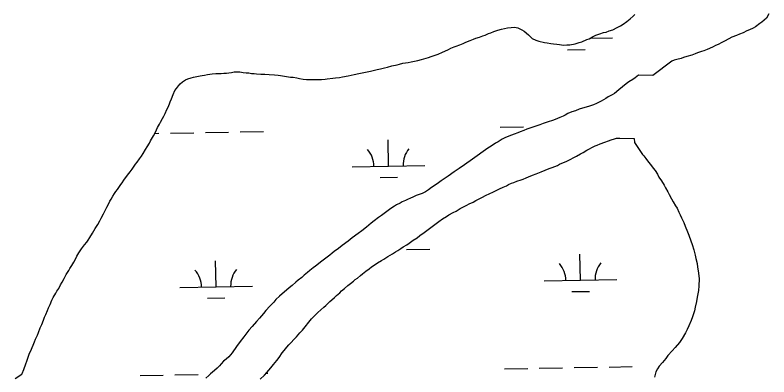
# Model space of a CAD drawing. Extents: x 3914892 to 3953151, y 242587 to 268572.
# Drawn here: x 3920361 to 3921399, y 261793 to 262290 of the extents above; entities that cross this region are included whole.
import ezdxf

# ---------------------------------------------------------------- set-up
doc = ezdxf.new("R2010")
doc.units = 0
doc.layers.add('V-TOPO-SHOR', color=7, linetype='Continuous')
doc.layers.add('V-WETL-SWMP', color=7, linetype='Continuous')

msp = doc.modelspace()

# ---------------------------------------------------------------- linework, layer by layer
at = {"layer": 'V-TOPO-SHOR'}
for points in [[(3921239.3, 262207.3), (3921219.5, 262207.6), (3921214.9, 262204.2), (3921211.6, 262202), (3921206.4, 262198.8), (3921202.7, 262196), (3921197.6, 262191.7), (3921192.6, 262187.7), (3921186.4, 262182.6), (3921183.2, 262180.6), (3921178, 262177.9), (3921174.4, 262175.7), (3921168.2, 262172.2), (3921161.6, 262168.9), (3921157.5, 262167.1), (3921150.7, 262164.7), (3921145.9, 262163.2), (3921137.9, 262160.8), (3921132.8, 262158.9), (3921127.6, 262157.3), (3921122.4, 262155), (3921118.5, 262152.6), (3921115.7, 262151.5), (3921111.2, 262149.5), (3921104.8, 262146.7), (3921101.2, 262145.6), (3921095.2, 262143.6), (3921088.4, 262141.4), (3921083.6, 262139.6), (3921076.7, 262137.3), (3921070, 262134.7), (3921065.7, 262133.3), (3921061.8, 262131.8), (3921056.4, 262129.9), (3921053.2, 262128.6), (3921048.2, 262126.4), (3921044.7, 262125.1), (3921041.1, 262123.8), (3921035.6, 262121.5), (3921031.9, 262119.7), (3921026.5, 262116), (3921022.7, 262114), (3921016.5, 262110.3), (3921012.3, 262107.3), (3921005.5, 262102.9), (3920997.6, 262096.8), (3920991.1, 262092.3), (3920979.8, 262084.3), (3920972.4, 262079.3), (3920965.8, 262074.6), (3920957.7, 262068.8), (3920947.8, 262062.6), (3920942.1, 262058.2), (3920934.4, 262053), (3920930.4, 262050.1), (3920926.3, 262047.3), (3920921.5, 262044.9), (3920913.6, 262042), (3920908.6, 262039.9), (3920905.6, 262038.6), (3920901.5, 262036.8), (3920898.5, 262035.4), (3920894.2, 262033.3), (3920891.2, 262031.6), (3920886.5, 262029.5)], [(3920964.5, 262018.8), (3920968.4, 262020.8), (3920973.9, 262024.2), (3920977.9, 262026.2), (3920983.4, 262029), (3920986.6, 262030.7), (3920992, 262033.1), (3920995.4, 262035.2), (3920999.1, 262037), (3921004.8, 262040), (3921008.8, 262042), (3921015, 262044.8), (3921019.1, 262046.7), (3921024.7, 262049.6), (3921028.2, 262051.4), (3921033.2, 262053.5), (3921037.7, 262055.7), (3921040.5, 262057.2), (3921044.8, 262059.2), (3921047.8, 262060.3), (3921052.1, 262062.1), (3921057.8, 262063.9), (3921060.8, 262064.7), (3921064.7, 262066.6), (3921068.1, 262067.8), (3921073.6, 262070.1), (3921078.8, 262072.2), (3921085.7, 262075), (3921091.1, 262077.3), (3921096.4, 262079.4), (3921100.9, 262080.9), (3921108, 262083.6), (3921111, 262085.1), (3921116.2, 262087.4), (3921119.9, 262089.1), (3921125.3, 262091.7), (3921130.5, 262094.6), (3921134, 262096.4), (3921139.6, 262099.6), (3921143.2, 262101.6), (3921148.5, 262104.7), (3921152.1, 262106.4), (3921155.5, 262108.1), (3921159.8, 262110.4), (3921162.8, 262111.5), (3921166.7, 262113.2), (3921173.1, 262115.8), (3921178.3, 262117.6), (3921182, 262118.9), (3921186.5, 262120.1), (3921189.5, 262120.9), (3921193.7, 262121.3), (3921213.4, 262120.8)], [(3920886.5, 262029.5), (3920883.5, 262027.4), (3920878.6, 262024.1), (3920874.8, 262021.6), (3920871.3, 262019), (3920865.7, 262014.8), (3920861.7, 262012.1), (3920855.4, 262007.2), (3920851.3, 262004), (3920845.1, 261998.7), (3920838.6, 261993.5), (3920833.6, 261989.7), (3920825.4, 261984), (3920819.6, 261979.4), (3920811.3, 261973.3), (3920806.4, 261969.4), (3920800.5, 261965.2), (3920797.8, 261962.7), (3920794.7, 261960.3), (3920790.8, 261957.4), (3920785.4, 261953), (3920781.8, 261950.3), (3920779.1, 261948.3), (3920774.8, 261945.1), (3920771.7, 261942.7), (3920767, 261939)], [(3920822.9, 261921.1), (3920826.9, 261924.3), (3920829.6, 261926.4), (3920832.5, 261928.6), (3920836.8, 261932), (3920839.7, 261934.2), (3920844.2, 261938.1), (3920848.9, 261941.4), (3920852.1, 261944), (3920856.8, 261947.4), (3920860.2, 261949.5), (3920865.6, 261952.9), (3920869.1, 261954.7), (3920874.5, 261958.1), (3920877.7, 261960.1), (3920880.8, 261962.1), (3920884.9, 261964.8), (3920888, 261966.6), (3920892.4, 261969.5), (3920895.7, 261971.5), (3920900.5, 261974.4), (3920903.9, 261976.7), (3920909.1, 261980.6), (3920914.9, 261984.1), (3920918.6, 261987), (3920924.4, 261991.2), (3920928, 261993.9), (3920933.6, 261998.1), (3920941, 262003.9), (3920944.4, 262006.4), (3920949.8, 262010.1), (3920955, 262013.5), (3920958.6, 262015.7), (3920964.5, 262018.8)], [(3920767, 261939), (3920763.9, 261936.4), (3920759.1, 261932.4), (3920756, 261929.6), (3920751, 261925.8), (3920747.7, 261922.9), (3920742.5, 261918.4), (3920738.7, 261915), (3920734.7, 261911.8), (3920729.1, 261907.1), (3920725.3, 261903.8), (3920720.2, 261898.9), (3920717.2, 261895.3), (3920711.9, 261889.8), (3920706.6, 261883.8), (3920703.1, 261879.7), (3920697.5, 261873.2), (3920693.7, 261868.7), (3920687.7, 261862.1), (3920682.9, 261856.9), (3920676.1, 261847.8), (3920671, 261841.1), (3920666.1, 261834.2), (3920660.2, 261825.6), (3920655.4, 261820.3), (3920651.7, 261817.2), (3920648.1, 261814.2), (3920644.8, 261810.6), (3920642.4, 261807.9), (3920639.5, 261804.6), (3920635.5, 261801.2), (3920630.1, 261796.6), (3920627.9, 261794.4), (3920623.6, 261790.7)], [(3920698.8, 261789.3), (3920704.5, 261795.1), (3920707.9, 261798.8), (3920713.4, 261805.2), (3920716.8, 261809.5), (3920721.4, 261815.3), (3920724.7, 261819.4), (3920729.1, 261825.5), (3920731.7, 261828.9), (3920735.5, 261833.5), (3920738.1, 261836.6), (3920741, 261839.5), (3920745.3, 261844.3), (3920748.4, 261847.7), (3920753.3, 261853), (3920757.1, 261856.8), (3920769.2, 261872.6), (3920773.6, 261876.5), (3920777.9, 261881), (3920782.1, 261884.9), (3920786.2, 261888.6), (3920788.8, 261891), (3920791.1, 261893.1), (3920794.7, 261896.3), (3920797.1, 261898.5), (3920801.1, 261901.9), (3920803.8, 261904.6), (3920808.1, 261908.4), (3920810.7, 261910.8), (3920814.6, 261914.3), (3920819.5, 261918.2), (3920822.9, 261921.1)]]:
    msp.add_lwpolyline(points, dxfattribs=at)
at = {"layer": 'V-WETL-SWMP'}
for p, q in [((3921152.4, 262258.5), (3921183.7, 262259)), ((3921122, 262242.5), (3921146, 262242.9)), ((3921029, 262136.2), (3921061, 262136.8)), ((3920553.3, 262127.7), (3920559.2, 262127.8)), ((3920575.2, 262128.1), (3920607.2, 262128.6)), ((3920623.2, 262128.9), (3920655.2, 262129.5)), ((3920671.2, 262129.8), (3920703.2, 262130.4)), ((3920875.4, 262082.7), (3920874.7, 262118.7)), ((3920825.4, 262081.8), (3920925.4, 262083.6)), ((3920863.7, 262067), (3920887.6, 262067.5)), ((3920900, 261967.7), (3920932, 261968.2)), ((3921139.7, 261925.5), (3921139, 261961.5)), ((3920637.8, 261916.5), (3920637.2, 261952.5)), ((3921089.7, 261924.6), (3921189.7, 261926.4)), ((3920587.8, 261915.7), (3920687.8, 261917.4)), ((3921127.9, 261909.9), (3921151.9, 261910.3)), ((3920626.1, 261900.9), (3920650.1, 261901.3)), ((3921035, 261803.6), (3921067, 261804.1)), ((3921083, 261804.4), (3921115, 261805)), ((3921131, 261805.3), (3921163, 261805.9)), ((3921179, 261806.1), (3921211, 261806.7)), ((3920533.2, 261794.6), (3920565.2, 261795.2)), ((3920581.1, 261795.4), (3920613.1, 261796)), ((3920629.1, 261796.3), (3920629.8, 261796.3)), ((3920706.9, 261797.7), (3920709.1, 261797.7))]:
    msp.add_line(p, q, dxfattribs=at)
for points in [[(3921059.1, 262270.3), (3921062.2, 262268.3), (3921067.9, 262263.2), (3921073.3, 262258.1), (3921078.4, 262255.8), (3921082.4, 262254.6), (3921090.1, 262252.8), (3921093.6, 262252.4), (3921099, 262251.3), (3921102.3, 262250.9), (3921107, 262250.4), (3921110.7, 262250.1), (3921116.3, 262249.1), (3921121.1, 262249.4), (3921125.1, 262249.7), (3921132.2, 262251), (3921137.7, 262252.6), (3921141.6, 262253.9), (3921148.6, 262256.9), (3921151.6, 262258), (3921156.2, 262260.7), (3921160.7, 262263), (3921166.2, 262264.8), (3921171.5, 262266.4), (3921174.9, 262267.2), (3921179.3, 262268.6), (3921184.1, 262270.4), (3921190.2, 262273.2), (3921194.7, 262275.5), (3921198.3, 262278.2), (3921203.7, 262281.8), (3921208.3, 262285.5), (3921212.1, 262288.9), (3921214.5, 262291.5)], [(3921399.2, 262292.2), (3921395.7, 262286.2), (3921389.2, 262280.7), (3921386.6, 262278.7), (3921380.9, 262274.1), (3921377.5, 262272.5), (3921372.3, 262270), (3921368.8, 262268.7), (3921363.8, 262266.2), (3921358.8, 262264.2), (3921354.7, 262262.6), (3921348.3, 262260), (3921344, 262257.8), (3921338.1, 262254.8)], [(3920599.1, 262202.9), (3920603.5, 262204.2), (3920606.6, 262205), (3920611.5, 262206.1), (3920615.8, 262206.8), (3920618.8, 262207.3), (3920621.9, 262208), (3920626.2, 262208.6), (3920632.6, 262209.8), (3920637.7, 262210), (3920641.9, 262210.3), (3920645.1, 262210.3), (3920648.4, 262210.6), (3920652.4, 262210.5), (3920655.6, 262210.9), (3920659.3, 262211.5), (3920662.9, 262212.3), (3920666.9, 262212.5), (3920670.8, 262212.2), (3920675, 262211.5), (3920679.4, 262211.2), (3920683.1, 262210.8), (3920686.7, 262210.3), (3920690.2, 262210), (3920693.6, 262209.8), (3920699.4, 262209.4), (3920705, 262209.1), (3920711, 262208.7), (3920718.5, 262208.3), (3920723.2, 262207.8), (3920726.6, 262207.3), (3920732.2, 262206.3), (3920740.4, 262205.2), (3920744.1, 262204.9), (3920749.3, 262204.2), (3920752.8, 262203.4), (3920757.6, 262202.5), (3920762.6, 262201.7), (3920766.1, 262201.8), (3920771.4, 262201.8), (3920774.8, 262201.8), (3920779.7, 262201.9), (3920783.2, 262201.8), (3920788, 262202.3), (3920791, 262202.9), (3920798.7, 262203.6), (3920802.1, 262204), (3920807.7, 262204.7), (3920811.8, 262205.3), (3920819.8, 262207), (3920827.9, 262208.7), (3920834.6, 262210.1), (3920839.2, 262210.8), (3920846, 262212.4), (3920850.4, 262213.5), (3920856.1, 262214.7), (3920859.6, 262215.6), (3920864.4, 262216.7), (3920870, 262218), (3920873.9, 262218.9), (3920880.1, 262220.5), (3920887.2, 262222), (3920890.4, 262222.8), (3920894.9, 262224.1), (3920898.9, 262225), (3920902.6, 262225.4), (3920906.3, 262226.2), (3920911.1, 262226.9), (3920915.7, 262228.2), (3920920.9, 262229.4), (3920927.4, 262231.4), (3920930.4, 262232.3), (3920934, 262233.4), (3920939.7, 262235.4), (3920943.8, 262236.8), (3920949.7, 262239.3), (3920953, 262240.8), (3920957.9, 262243.3), (3920961.2, 262244.8), (3920965.9, 262246.6), (3920968.7, 262247.5), (3920973.5, 262249.7), (3920978, 262251.6), (3920981, 262252.8), (3920984, 262254.3), (3920987.6, 262255.6), (3920992.4, 262257.5), (3920995.8, 262258.8), (3921000.4, 262260.3), (3921005.2, 262262.1), (3921008.2, 262263), (3921013.2, 262265), (3921016.4, 262266.1), (3921020.5, 262267.8), (3921026, 262269.7), (3921031, 262271.1), (3921039, 262272.8), (3921044.1, 262273.4), (3921048.8, 262273.8), (3921053.4, 262272.8), (3921059.1, 262270.3)], [(3921338.1, 262254.8), (3921334.3, 262252.8), (3921329.1, 262250), (3921325.8, 262248.4), (3921322.2, 262246.7), (3921317.2, 262244.4), (3921314.3, 262243.1), (3921309.7, 262241.3), (3921306.3, 262240.2), (3921301, 262238.4), (3921297.6, 262237.2), (3921293, 262235.5), (3921286.3, 262233.4), (3921281.6, 262231.9), (3921278.4, 262230.8), (3921272.4, 262229.4), (3921268.5, 262228.3), (3921265.3, 262227.1), (3921239.3, 262207.3), (3921219.5, 262207.6), (3921214.9, 262204.2), (3921211.6, 262202), (3921206.4, 262198.8), (3921202.7, 262196), (3921197.6, 262191.7), (3921192.6, 262187.7), (3921186.4, 262182.6), (3921183.2, 262180.6), (3921178, 262177.9), (3921174.4, 262175.7), (3921168.2, 262172.2), (3921161.6, 262168.9), (3921157.5, 262167.1), (3921150.7, 262164.7), (3921145.9, 262163.2), (3921137.9, 262160.8), (3921132.8, 262158.9), (3921127.6, 262157.3), (3921122.4, 262155), (3921118.5, 262152.6), (3921115.7, 262151.5), (3921111.2, 262149.5), (3921104.8, 262146.7), (3921101.2, 262145.6), (3921095.2, 262143.6), (3921088.4, 262141.4), (3921083.6, 262139.6), (3921076.7, 262137.3), (3921070, 262134.7), (3921065.7, 262133.3), (3921061.8, 262131.8), (3921056.4, 262129.9), (3921053.2, 262128.6), (3921048.2, 262126.4), (3921044.7, 262125.1), (3921041.1, 262123.8), (3921035.6, 262121.5), (3921031.9, 262119.7), (3921026.5, 262116), (3921022.7, 262114), (3921016.5, 262110.3), (3921012.3, 262107.3), (3921005.5, 262102.9), (3920997.6, 262096.8), (3920991.1, 262092.3), (3920979.8, 262084.3), (3920972.4, 262079.3), (3920965.8, 262074.6), (3920957.7, 262068.8), (3920947.8, 262062.6), (3920942.1, 262058.2), (3920934.4, 262053), (3920930.4, 262050.1), (3920926.3, 262047.3), (3920921.5, 262044.9), (3920913.6, 262042), (3920908.6, 262039.9), (3920905.6, 262038.6), (3920901.5, 262036.8), (3920898.5, 262035.4), (3920894.2, 262033.3), (3920891.2, 262031.6), (3920886.5, 262029.5), (3920883.5, 262027.4), (3920878.6, 262024.1), (3920874.8, 262021.6), (3920871.3, 262019), (3920865.7, 262014.8), (3920861.7, 262012.1), (3920855.4, 262007.2), (3920851.3, 262004), (3920845.1, 261998.7), (3920838.6, 261993.5), (3920833.6, 261989.7), (3920825.3, 261984), (3920819.6, 261979.4), (3920811.3, 261973.3), (3920806.4, 261969.4), (3920800.5, 261965.2), (3920797.8, 261962.7), (3920794.7, 261960.3)], [(3920361.1, 261790.6), (3920370.4, 261796.4), (3920370.7, 261797.2), (3920373, 261802.8), (3920375.9, 261810.4), (3920377.2, 261814.3), (3920379.1, 261819.7), (3920381.1, 261825.1), (3920382.6, 261828.4), (3920384.5, 261833), (3920385.8, 261836.2), (3920387.9, 261841), (3920389.4, 261844.3), (3920391.8, 261850.1), (3920393.4, 261853.9), (3920395.8, 261860.3), (3920397.7, 261864.8), (3920400, 261870.7), (3920401.7, 261874.6), (3920403.2, 261878.4), (3920405.5, 261883.9), (3920407.2, 261887.8), (3920409.3, 261892.3), (3920411.8, 261898.4), (3920413.4, 261901.8), (3920417, 261907.9), (3920418.8, 261910.4), (3920421.2, 261914.4), (3920423.8, 261919.3), (3920426, 261923.1), (3920428.7, 261927.9), (3920431.3, 261933.3), (3920435, 261938.8), (3920436.3, 261941.9), (3920439.4, 261945.9), (3920442, 261950.6), (3920444.1, 261954.4), (3920446.3, 261958.5), (3920449.1, 261963.5), (3920452.6, 261968.9), (3920456.8, 261974.4), (3920459.7, 261978.2), (3920461.6, 261980.6), (3920464, 261984.4), (3920467.8, 261990.6), (3920471.5, 261996.6), (3920473.2, 261999.4), (3920474.9, 262002.3), (3920477.8, 262007.5), (3920479.5, 262011.1), (3920482.7, 262016.9), (3920484.6, 262020.7), (3920487.4, 262026.2), (3920489.1, 262029.3), (3920491.5, 262034.2), (3920493.3, 262037.1), (3920495.7, 262041.1), (3920498.1, 262045.1), (3920500, 262047.8), (3920502, 262050.6), (3920503.8, 262053.1), (3920506.8, 262057.3), (3920508.6, 262059.7), (3920510.8, 262063.1), (3920513, 262066.6), (3920517.8, 262072.4), (3920519.6, 262075), (3920522.4, 262078.4), (3920524.2, 262081), (3920527.1, 262085.2), (3920529.3, 262088.1), (3920532.6, 262092.7), (3920535.2, 262096.3), (3920537.4, 262099.8), (3920540.8, 262105.5), (3920543, 262109), (3920546, 262114.1), (3920547.6, 262117.4), (3920550.1, 262121.8), (3920551.5, 262124.5), (3920553.8, 262128.5), (3920555.8, 262132.8), (3920557.2, 262135.6), (3920559.8, 262140.3), (3920561.4, 262143.2), (3920564, 262148.1), (3920565.9, 262151.5), (3920567.6, 262155.2), (3920570.2, 262160.4), (3920571.7, 262163.8), (3920573.6, 262168.5), (3920574.8, 262171.3), (3920576.3, 262175.3), (3920578.9, 262181.2), (3920581.2, 262186.6), (3920583.2, 262189.3), (3920586, 262193.1), (3920588.5, 262196), (3920591.8, 262198.6), (3920595.9, 262201.3), (3920599.1, 262202.9)], [(3921004.8, 262040), (3921008.8, 262042), (3921015, 262044.8), (3921019.1, 262046.7), (3921024.7, 262049.6), (3921028.2, 262051.4), (3921033.2, 262053.5), (3921037.7, 262055.7), (3921040.5, 262057.2), (3921044.8, 262059.2), (3921047.8, 262060.3), (3921052.1, 262062.1), (3921057.8, 262063.9), (3921060.8, 262064.7), (3921064.7, 262066.6), (3921068.1, 262067.8), (3921073.6, 262070.1), (3921078.8, 262072.2), (3921085.7, 262075), (3921091.1, 262077.3), (3921096.4, 262079.4), (3921100.9, 262080.9), (3921108, 262083.6), (3921111, 262085.1), (3921116.2, 262087.4), (3921119.9, 262089.1), (3921125.3, 262091.7), (3921130.5, 262094.6), (3921134, 262096.4), (3921139.6, 262099.6), (3921143.2, 262101.6), (3921148.5, 262104.7), (3921152.1, 262106.4), (3921155.5, 262108.1), (3921159.8, 262110.4), (3921162.8, 262111.5), (3921166.7, 262113.2), (3921173.1, 262115.8), (3921178.3, 262117.6), (3921182, 262118.9), (3921186.5, 262120.1), (3921189.5, 262120.9), (3921193.7, 262121.3), (3921213.4, 262120.8), (3921214, 262115.3), (3921225, 262098.8)], [(3921225, 262098.8), (3921226.9, 262096.6), (3921229.6, 262093.2), (3921233.5, 262088.3), (3921236.2, 262084.7), (3921239.9, 262079.8), (3921242.5, 262076.6), (3921245.7, 262071.4), (3921247.7, 262067.6), (3921251.4, 262062.2), (3921254.9, 262056.5), (3921256.9, 262052.8), (3921260.1, 262047.2), (3921261.9, 262043.5), (3921264.9, 262037.6), (3921267.2, 262033.5), (3921270.7, 262027.9), (3921272.9, 262024.7), (3921275.2, 262019.3), (3921277.1, 262015.6), (3921278.7, 262011.5), (3921281.8, 262004.9), (3921284, 262000.1), (3921287.1, 261992.4), (3921289, 261987.4), (3921291.8, 261980), (3921293.4, 261974.6), (3921295.7, 261967.5), (3921297.5, 261960.3), (3921298.5, 261955.7), (3921300.2, 261948.6), (3921300.9, 261943.8), (3921301.8, 261938.5), (3921302.2, 261935.5), (3921303.1, 261927.4), (3921302.6, 261917.9), (3921302.1, 261911.6), (3921300.5, 261902.1), (3921299.5, 261896.4), (3921297.8, 261888.5), (3921296.5, 261883.3), (3921293.9, 261875.4), (3921292.2, 261870.4), (3921289.1, 261862.7), (3921286.7, 261857.7), (3921284.3, 261853), (3921279.8, 261845.2), (3921276, 261839.9), (3921270, 261832.9), (3921265.8, 261828.3), (3921260.1, 261821.9), (3921257.2, 261818), (3921252.5, 261812.5), (3921248.1, 261807.2), (3921245.7, 261803.9), (3921243.4, 261799.4), (3921241.5, 261792.2)], [(3920698.8, 261789.3), (3920704.5, 261795.1), (3920707.9, 261798.8), (3920713.4, 261805.2), (3920716.8, 261809.5), (3920721.4, 261815.3), (3920724.7, 261819.4), (3920729.1, 261825.5), (3920731.7, 261828.9), (3920735.5, 261833.5), (3920738.1, 261836.6), (3920741, 261839.5), (3920745.3, 261844.3), (3920748.4, 261847.7), (3920753.3, 261853), (3920757.1, 261856.8), (3920769.2, 261872.6), (3920773.6, 261876.5), (3920777.9, 261881), (3920782.1, 261884.9), (3920786.2, 261888.6), (3920788.8, 261891), (3920791.1, 261893.1), (3920794.7, 261896.3), (3920797.1, 261898.5), (3920801.1, 261901.9), (3920803.8, 261904.6), (3920808.1, 261908.4), (3920810.7, 261910.8), (3920814.6, 261914.3), (3920819.5, 261918.2), (3920822.9, 261921.1), (3920826.9, 261924.3), (3920829.6, 261926.4), (3920832.5, 261928.6), (3920836.8, 261932), (3920839.7, 261934.2), (3920844.2, 261938.1), (3920848.9, 261941.4), (3920852.1, 261944), (3920856.8, 261947.4), (3920860.2, 261949.5), (3920865.6, 261952.9), (3920869.1, 261954.7), (3920874.5, 261958.1), (3920877.7, 261960.1), (3920880.8, 261962.1), (3920884.9, 261964.8), (3920888, 261966.6), (3920892.4, 261969.5), (3920895.7, 261971.5), (3920900.5, 261974.4), (3920903.9, 261976.7), (3920909.1, 261980.6), (3920914.9, 261984.1), (3920918.6, 261987), (3920924.4, 261991.2), (3920928, 261993.9), (3920933.6, 261998.1), (3920941, 262003.9), (3920944.4, 262006.4), (3920949.8, 262010.1), (3920955, 262013.5), (3920958.6, 262015.7), (3920964.5, 262018.8), (3920968.4, 262020.8), (3920973.9, 262024.2), (3920977.9, 262026.2), (3920983.4, 262029), (3920986.6, 262030.7), (3920992, 262033.1), (3920995.4, 262035.2), (3920999.1, 262037), (3921004.8, 262040)], [(3920794.7, 261960.3), (3920790.8, 261957.4), (3920785.4, 261953), (3920781.8, 261950.3), (3920779.1, 261948.3), (3920774.8, 261945.1), (3920771.7, 261942.7), (3920767, 261939), (3920763.9, 261936.4), (3920759.1, 261932.4), (3920756, 261929.6), (3920751, 261925.8), (3920747.7, 261922.9), (3920742.5, 261918.4), (3920738.7, 261915), (3920734.7, 261911.8), (3920729.1, 261907.1), (3920725.3, 261903.8), (3920720.2, 261898.9), (3920717.2, 261895.3), (3920711.9, 261889.8), (3920706.6, 261883.8), (3920703.1, 261879.7), (3920697.5, 261873.2), (3920693.7, 261868.7), (3920687.7, 261862.1), (3920682.9, 261856.9), (3920676.1, 261847.8), (3920671, 261841.1), (3920666.1, 261834.2), (3920660.2, 261825.6), (3920655.4, 261820.3), (3920651.7, 261817.2), (3920648.1, 261814.2), (3920644.8, 261810.6), (3920642.4, 261807.9), (3920639.5, 261804.6), (3920635.5, 261801.2), (3920630.1, 261796.6), (3920627.9, 261794.4), (3920623.6, 261790.7)]]:
    msp.add_lwpolyline(points, dxfattribs=at)
for centre, start, end in [((3921188.9, 262259.6), 180.6295, 181.7968), ((3920820.1, 262082.2), 0.2532, 41.7968), ((3920930.6, 262084.1), 140.2532, 181.7968), ((3921084.4, 261925), 0.2532, 41.7968), ((3921194.9, 261927), 140.2532, 181.7968), ((3920582.6, 261916), 0.2532, 41.7968), ((3920693.1, 261918), 140.2532, 181.7968)]:
    msp.add_arc(centre, 35.2, start, end, dxfattribs=at)

doc.saveas('drawing.dxf')
